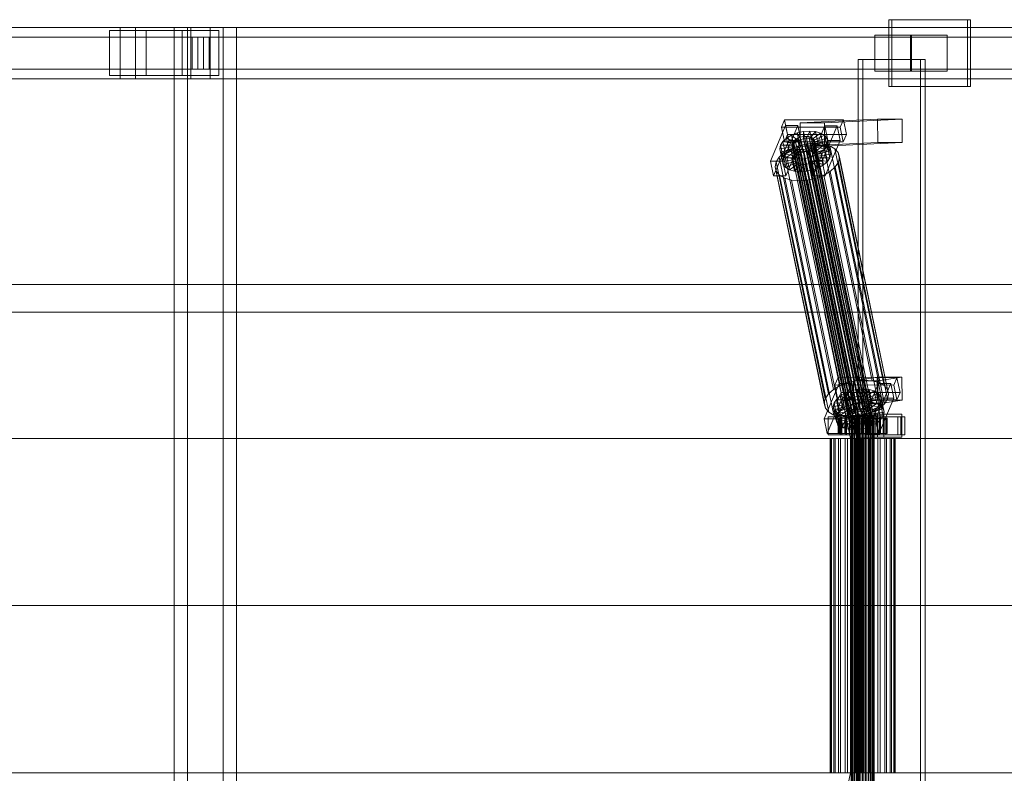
# Model space of a CAD drawing. Header units: millimetres. Extents: x -4738 to 65662, y -68080 to 6847.
# Tile 571 of 656: x 20407 to 21173, y -18130 to -17544. Entities that reach past the tile are written whole.
import ezdxf

# ---------------------------------------------------------------- set-up
doc = ezdxf.new("R2010")
doc.units = ezdxf.units.MM
doc.layers.add('superior_C02', color=7, linetype='Continuous', lineweight=0)

msp = doc.modelspace()

# ---------------------------------------------------------------- linework, layer by layer
at = {"layer": 'superior_C02'}
for p, q in [((21143.805, -17544), (21082.714, -17544)), ((21082.714, -17544), (21082.714, -17596)), ((21085.098, -17544), (21082.714, -17544)), ((21085.098, -17596), (21085.098, -17544)), ((21085.098, -17544), (21146.19, -17544)), ((21143.805, -17596), (21143.805, -17544)), ((21143.805, -17544), (21146.19, -17544)), ((21146.19, -17544), (21146.19, -17596)), ((20484.747, -17550), (19339.287, -17550)), ((19351.209, -17550), (20496.669, -17550)), ((20539.887, -17550), (19394.427, -17550)), ((19409.329, -17550), (20554.789, -17550)), ((20505.026, -17552.5), (20476.39, -17552.5)), ((20476.39, -17552.5), (20476.39, -17587.5)), ((20533.02, -17552.5), (20476.39, -17552.5)), ((20484.747, -17550), (20484.747, -17590)), ((20496.669, -17550), (20484.747, -17550)), ((21630.207, -17550), (20484.747, -17550)), ((20496.669, -17590), (20496.669, -17550)), ((20496.669, -17550), (21642.129, -17550)), ((20505.026, -17587.5), (20505.026, -17552.5)), ((20505.026, -17552.5), (20561.656, -17552.5)), ((20564.939, -17550), (20526.757, -17550)), ((20526.757, -17550), (20526.757, -18450)), ((20537.188, -17550), (20526.757, -17550)), ((20533.02, -17587.5), (20533.02, -17552.5)), ((20533.02, -17552.5), (20561.656, -17552.5)), ((20537.188, -18450), (20537.188, -17550)), ((20537.188, -17550), (20575.37, -17550)), ((20539.887, -17550), (20539.887, -17590)), ((20554.789, -17550), (20539.887, -17550)), ((21685.346, -17550), (20539.887, -17550)), ((20554.789, -17590), (20554.789, -17550)), ((20554.789, -17550), (21700.249, -17550)), ((20561.656, -17552.5), (20561.656, -17587.5)), ((20564.939, -18450), (20564.939, -17550)), ((20564.939, -17550), (20575.37, -17550)), ((20575.37, -17550), (20575.37, -18450)), ((20545.161, -17557.5), (19343.072, -17557.5)), ((19347.425, -17557.5), (20549.514, -17557.5)), ((20540.683, -17557.5), (20553.993, -17557.5)), ((20540.683, -17582.5), (20540.683, -17557.5)), ((21629.513, -17557.5), (20540.683, -17557.5)), ((20545.161, -17557.5), (20545.161, -17582.5)), ((20549.514, -17557.5), (20545.161, -17557.5)), ((20549.514, -17582.5), (20549.514, -17557.5)), ((20553.993, -17557.5), (20553.993, -17582.5)), ((20553.993, -17557.5), (21642.823, -17557.5)), ((21100.395, -17556), (21071.758, -17556)), ((21071.758, -17556), (21071.758, -17584)), ((21099.537, -17556), (21071.758, -17556)), ((21099.537, -17584), (21099.537, -17556)), ((21099.537, -17556), (21128.174, -17556)), ((21100.395, -17584), (21100.395, -17556)), ((21100.395, -17556), (21128.174, -17556)), ((21128.174, -17556), (21128.174, -17584)), ((21107.342, -17575), (21058.851, -17575)), ((21058.851, -17575), (21058.851, -18425)), ((21062.427, -17575), (21058.851, -17575)), ((21062.427, -18425), (21062.427, -17575)), ((21062.427, -17575), (21110.918, -17575)), ((21107.342, -18425), (21107.342, -17575)), ((21107.342, -17575), (21110.918, -17575)), ((21110.918, -17575), (21110.918, -18425)), ((19343.072, -17582.5), (20545.161, -17582.5)), ((19347.425, -17582.5), (20549.514, -17582.5)), ((20553.993, -17582.5), (20540.683, -17582.5)), ((20540.683, -17582.5), (21629.513, -17582.5)), ((20545.161, -17582.5), (20549.514, -17582.5)), ((20553.993, -17582.5), (21642.823, -17582.5)), ((21071.758, -17584), (21100.395, -17584)), ((21071.758, -17584), (21099.537, -17584)), ((21128.174, -17584), (21099.537, -17584)), ((21128.174, -17584), (21100.395, -17584)), ((19339.287, -17590), (20484.747, -17590)), ((19351.209, -17590), (20496.669, -17590)), ((19394.427, -17590), (20539.887, -17590)), ((19409.329, -17590), (20554.789, -17590)), ((20476.39, -17587.5), (20505.026, -17587.5)), ((20533.02, -17587.5), (20476.39, -17587.5)), ((20484.747, -17590), (20496.669, -17590)), ((20484.747, -17590), (21630.207, -17590)), ((20496.669, -17590), (21642.129, -17590)), ((20561.656, -17587.5), (20505.026, -17587.5)), ((20561.656, -17587.5), (20533.02, -17587.5)), ((20539.887, -17590), (20554.789, -17590)), ((20539.887, -17590), (21685.346, -17590)), ((20554.789, -17590), (21700.249, -17590)), ((21082.714, -17596), (21143.805, -17596)), ((21082.714, -17596), (21085.098, -17596)), ((21146.19, -17596), (21085.098, -17596)), ((21146.19, -17596), (21143.805, -17596)), ((21001.573, -17621.857), (20999.125, -17627.592)), ((21003.953, -17633.325), (21001.573, -17621.857)), ((21001.573, -17621.857), (21047.391, -17621.914)), ((21074.033, -17621.488), (21013.64, -17624.356)), ((21032.731, -17624.356), (21093.124, -17621.488)), ((21044.943, -17627.65), (21047.391, -17621.914)), ((21047.391, -17621.914), (21049.771, -17633.382)), ((21074.109, -17639.486), (21074.033, -17621.488)), ((21074.033, -17621.488), (21093.124, -17621.488)), ((21093.124, -17621.488), (21093.2, -17639.486)), ((21002.478, -17626.449), (20990.727, -17653.98)), ((21044.943, -17627.65), (20999.125, -17627.592)), ((20999.125, -17627.592), (21001.505, -17639.061)), ((21000.273, -17653.992), (21012.023, -17626.461)), ((21004.858, -17637.917), (21002.478, -17626.449)), ((21002.478, -17626.449), (21012.023, -17626.461)), ((21011.533, -17632.183), (21016.372, -17631.1)), ((21012.023, -17626.461), (21014.404, -17637.929)), ((21032.731, -17624.356), (21013.64, -17624.356)), ((21013.64, -17624.356), (21013.716, -17642.354)), ((21016.372, -17631.1), (21021.225, -17630.735)), ((21016.372, -17631.1), (21016.478, -17636.643)), ((21018.412, -17640.93), (21016.372, -17631.1)), ((21021.225, -17630.735), (21018.777, -17636.47)), ((21025.76, -17631.112), (21020.925, -17636.649)), ((21023.265, -17640.564), (21021.225, -17630.735)), ((21021.225, -17630.735), (21025.76, -17631.112)), ((21033.023, -17626.487), (21021.273, -17654.019)), ((21027.8, -17640.942), (21025.76, -17631.112)), ((21025.76, -17631.112), (21029.67, -17632.206)), ((21030.818, -17654.031), (21042.569, -17626.499)), ((21032.807, -17642.354), (21032.731, -17624.356)), ((21035.404, -17637.955), (21033.023, -17626.487)), ((21033.023, -17626.487), (21042.569, -17626.499)), ((21042.569, -17626.499), (21044.949, -17637.967)), ((21047.323, -17639.118), (21044.943, -17627.65)), ((20993.108, -17665.449), (21004.858, -17637.917)), ((20998.437, -17641.61), (21000.259, -17638.79)), ((21000.259, -17638.79), (21003.192, -17636.164)), ((21000.259, -17638.79), (21008.845, -17640.286)), ((21002.299, -17648.62), (21000.259, -17638.79)), ((21001.505, -17639.061), (21003.953, -17633.325)), ((21001.505, -17639.061), (21047.323, -17639.118)), ((21014.404, -17637.929), (21002.653, -17665.461)), ((21003.192, -17636.164), (21007.038, -17633.91)), ((21003.192, -17636.164), (21010.235, -17639.042)), ((21005.233, -17645.994), (21003.192, -17636.164)), ((21049.771, -17633.382), (21003.953, -17633.325)), ((21014.404, -17637.929), (21004.858, -17637.917)), ((21007.038, -17633.91), (21011.533, -17632.183)), ((21007.038, -17633.91), (21012.056, -17637.975)), ((21009.078, -17643.74), (21007.038, -17633.91)), ((21007.642, -17639.983), (21008.505, -17638.648)), ((21008.505, -17638.648), (21009.895, -17637.404)), ((21052.881, -17852.446), (21008.505, -17638.648)), ((21010.235, -17639.042), (21008.845, -17640.286)), ((21009.895, -17637.404), (21011.716, -17636.336)), ((21054.27, -17851.202), (21009.895, -17637.404)), ((21012.056, -17637.975), (21010.235, -17639.042)), ((21010.235, -17639.042), (21012.275, -17648.872)), ((21011.533, -17632.183), (21014.186, -17637.157)), ((21013.573, -17642.013), (21011.533, -17632.183)), ((21011.716, -17636.336), (21013.846, -17635.518)), ((21056.092, -17850.135), (21011.716, -17636.336)), ((21014.186, -17637.157), (21012.056, -17637.975)), ((21012.056, -17637.975), (21014.097, -17647.804)), ((21013.846, -17635.518), (21016.138, -17635.005)), ((21058.221, -17849.317), (21013.846, -17635.518)), ((21016.478, -17636.643), (21014.186, -17637.157)), ((21014.186, -17637.157), (21016.226, -17646.986)), ((21016.138, -17635.005), (21018.436, -17634.832)), ((21060.513, -17848.804), (21016.138, -17635.005)), ((21018.777, -17636.47), (21016.478, -17636.643)), ((21016.478, -17636.643), (21018.518, -17646.473)), ((21018.436, -17634.832), (21020.585, -17635.011)), ((21062.812, -17848.631), (21018.436, -17634.832)), ((21018.777, -17636.47), (21020.817, -17646.3)), ((21020.925, -17636.649), (21018.777, -17636.47)), ((21020.585, -17635.011), (21022.437, -17635.529)), ((21064.96, -17848.809), (21020.585, -17635.011)), ((21020.925, -17636.649), (21022.965, -17646.479)), ((21022.777, -17637.167), (21020.925, -17636.649)), ((21022.437, -17635.529), (21023.866, -17636.352)), ((21066.812, -17849.328), (21022.437, -17635.529)), ((21029.67, -17632.206), (21022.777, -17637.167)), ((21022.777, -17637.167), (21024.817, -17646.997)), ((21024.206, -17637.99), (21022.777, -17637.167)), ((21023.653, -17665.487), (21035.404, -17637.955)), ((21023.866, -17636.352), (21024.775, -17637.422)), ((21068.241, -17850.15), (21023.866, -17636.352)), ((21032.687, -17633.943), (21024.206, -17637.99)), ((21024.206, -17637.99), (21026.246, -17647.82)), ((21025.115, -17639.061), (21024.206, -17637.99)), ((21024.775, -17637.422), (21025.102, -17638.668)), ((21069.15, -17851.221), (21024.775, -17637.422)), ((21025.102, -17638.668), (21024.824, -17640.005)), ((21069.477, -17852.467), (21025.102, -17638.668)), ((21034.606, -17636.203), (21025.115, -17639.061)), ((21025.115, -17639.061), (21027.155, -17648.891)), ((21025.442, -17640.307), (21025.115, -17639.061)), ((21035.296, -17638.834), (21025.442, -17640.307)), ((21031.71, -17642.036), (21029.67, -17632.206)), ((21029.67, -17632.206), (21032.687, -17633.943)), ((21034.727, -17643.772), (21032.687, -17633.943)), ((21032.687, -17633.943), (21034.606, -17636.203)), ((21044.949, -17637.967), (21033.199, -17665.499)), ((21036.646, -17646.033), (21034.606, -17636.203)), ((21034.606, -17636.203), (21035.296, -17638.834)), ((21035.296, -17638.834), (21034.71, -17641.655)), ((21037.336, -17648.664), (21035.296, -17638.834)), ((21044.949, -17637.967), (21035.404, -17637.955)), ((21049.771, -17633.382), (21047.323, -17639.118)), ((20997.851, -17644.431), (20998.437, -17641.61)), ((20997.851, -17644.431), (21007.705, -17642.958)), ((20998.541, -17647.062), (20997.851, -17644.431)), ((20999.891, -17654.261), (20997.851, -17644.431)), ((20998.437, -17641.61), (21007.982, -17641.622)), ((21000.477, -17651.44), (20998.437, -17641.61)), ((20998.541, -17647.062), (21008.032, -17644.204)), ((21000.46, -17649.322), (21008.941, -17645.275)), ((21001.405, -17647.428), (21006.546, -17644.416)), ((21005.233, -17645.994), (21002.299, -17648.62)), ((21003.477, -17651.059), (21010.37, -17646.098)), ((21009.078, -17643.74), (21005.233, -17645.994)), ((21012.275, -17648.872), (21005.233, -17645.994)), ((21006.546, -17644.416), (21012.556, -17642.107)), ((21044.801, -17828.725), (21006.546, -17644.416)), ((21007.365, -17641.32), (21007.642, -17639.983)), ((21007.692, -17642.566), (21007.365, -17641.32)), ((21051.74, -17855.119), (21007.365, -17641.32)), ((21007.386, -17652.153), (21012.222, -17646.616)), ((21052.018, -17853.782), (21007.642, -17639.983)), ((21008.601, -17643.637), (21007.692, -17642.566)), ((21052.067, -17856.365), (21007.692, -17642.566)), ((21007.982, -17641.622), (21007.705, -17642.958)), ((21007.705, -17642.958), (21008.032, -17644.204)), ((21007.705, -17642.958), (21009.745, -17652.788)), ((21008.845, -17640.286), (21007.982, -17641.622)), ((21007.982, -17641.622), (21010.023, -17651.452)), ((21008.032, -17644.204), (21008.941, -17645.275)), ((21008.032, -17644.204), (21010.072, -17654.034)), ((21010.03, -17644.459), (21008.601, -17643.637)), ((21052.976, -17857.435), (21008.601, -17643.637)), ((21008.845, -17640.286), (21010.886, -17650.116)), ((21008.941, -17645.275), (21010.37, -17646.098)), ((21008.941, -17645.275), (21010.981, -17655.105)), ((21013.573, -17642.013), (21009.078, -17643.74)), ((21014.097, -17647.804), (21009.078, -17643.74)), ((21011.882, -17644.978), (21010.03, -17644.459)), ((21054.405, -17858.258), (21010.03, -17644.459)), ((21010.37, -17646.098), (21012.222, -17646.616)), ((21010.37, -17646.098), (21012.41, -17655.927)), ((21014.03, -17645.156), (21011.882, -17644.978)), ((21056.257, -17858.776), (21011.882, -17644.978)), ((21011.922, -17652.53), (21014.37, -17646.795)), ((21012.222, -17646.616), (21014.37, -17646.795)), ((21012.222, -17646.616), (21014.262, -17656.446)), ((21012.556, -17642.107), (21019.025, -17640.659)), ((21050.811, -17826.416), (21012.556, -17642.107)), ((21018.412, -17640.93), (21013.573, -17642.013)), ((21016.226, -17646.986), (21013.573, -17642.013)), ((21074.109, -17639.486), (21013.716, -17642.354)), ((21013.716, -17642.354), (21032.807, -17642.354)), ((21016.329, -17644.983), (21014.03, -17645.156)), ((21058.405, -17858.955), (21014.03, -17645.156)), ((21014.37, -17646.795), (21016.669, -17646.622)), ((21014.37, -17646.795), (21016.41, -17656.624)), ((21016.226, -17646.986), (21018.518, -17646.473)), ((21018.621, -17644.47), (21016.329, -17644.983)), ((21060.704, -17858.782), (21016.329, -17644.983)), ((21016.669, -17646.622), (21018.961, -17646.108)), ((21016.775, -17652.165), (21016.669, -17646.622)), ((21016.669, -17646.622), (21018.709, -17656.451)), ((21023.265, -17640.564), (21018.412, -17640.93)), ((21018.518, -17646.473), (21018.412, -17640.93)), ((21018.518, -17646.473), (21020.817, -17646.3)), ((21020.75, -17643.652), (21018.621, -17644.47)), ((21062.996, -17858.269), (21018.621, -17644.47)), ((21018.961, -17646.108), (21021.09, -17645.29)), ((21021.613, -17651.082), (21018.961, -17646.108)), ((21018.961, -17646.108), (21021.001, -17655.938)), ((21019.025, -17640.659), (21025.512, -17640.17)), ((21057.279, -17824.968), (21019.025, -17640.659)), ((21022.572, -17642.585), (21020.75, -17643.652)), ((21065.126, -17857.451), (21020.75, -17643.652)), ((21020.817, -17646.3), (21023.265, -17640.564)), ((21020.817, -17646.3), (21022.965, -17646.479)), ((21021.09, -17645.29), (21022.912, -17644.223)), ((21026.109, -17649.355), (21021.09, -17645.29)), ((21021.09, -17645.29), (21023.13, -17655.12)), ((21023.961, -17641.341), (21022.572, -17642.585)), ((21066.947, -17856.383), (21022.572, -17642.585)), ((21022.912, -17644.223), (21024.301, -17642.979)), ((21029.954, -17647.101), (21022.912, -17644.223)), ((21022.912, -17644.223), (21024.952, -17654.053)), ((21022.965, -17646.479), (21027.8, -17640.942)), ((21022.965, -17646.479), (21024.817, -17646.997)), ((21027.8, -17640.942), (21023.265, -17640.564)), ((21024.824, -17640.005), (21023.961, -17641.341)), ((21068.337, -17855.139), (21023.961, -17641.341)), ((21024.301, -17642.979), (21025.164, -17641.643)), ((21032.888, -17644.475), (21024.301, -17642.979)), ((21024.301, -17642.979), (21026.342, -17652.809)), ((21024.817, -17646.997), (21031.71, -17642.036)), ((21024.824, -17640.005), (21069.2, -17853.804)), ((21025.164, -17641.643), (21025.442, -17640.307)), ((21025.164, -17641.643), (21034.71, -17641.655)), ((21027.204, -17651.473), (21025.164, -17641.643)), ((21025.442, -17640.307), (21027.482, -17650.137)), ((21025.512, -17640.17), (21031.575, -17640.674)), ((21063.766, -17824.479), (21025.512, -17640.17)), ((21026.246, -17647.82), (21034.727, -17643.772)), ((21027.155, -17648.891), (21036.646, -17646.033)), ((21031.71, -17642.036), (21027.8, -17640.942)), ((21032.888, -17644.475), (21029.954, -17647.101)), ((21031.575, -17640.674), (21036.801, -17642.137)), ((21069.83, -17824.984), (21031.575, -17640.674)), ((21034.727, -17643.772), (21031.71, -17642.036)), ((21093.2, -17639.486), (21032.807, -17642.354)), ((21034.71, -17641.655), (21032.888, -17644.475)), ((21034.928, -17654.305), (21032.888, -17644.475)), ((21034.71, -17641.655), (21036.75, -17651.485)), ((21036.646, -17646.033), (21034.727, -17643.772)), ((21037.336, -17648.664), (21036.646, -17646.033)), ((21036.801, -17642.137), (21040.835, -17644.459)), ((21075.056, -17826.446), (21036.801, -17642.137)), ((21040.835, -17644.459), (21043.4, -17647.481)), ((21079.089, -17828.768), (21040.835, -17644.459)), ((21093.2, -17639.486), (21074.109, -17639.486)), ((21000.273, -17653.992), (20990.727, -17653.98)), ((20990.727, -17653.98), (20993.108, -17665.449)), ((20995.048, -17654.709), (20997.484, -17650.939)), ((20997.484, -17650.939), (21001.405, -17647.428)), ((21035.738, -17835.248), (20997.484, -17650.939)), ((21000.46, -17649.322), (20998.541, -17647.062)), ((21000.581, -17656.892), (20998.541, -17647.062)), ((21000.477, -17651.44), (20999.891, -17654.261)), ((21009.745, -17652.788), (20999.891, -17654.261)), ((20999.891, -17654.261), (21000.581, -17656.892)), ((21002.653, -17665.461), (21000.273, -17653.992)), ((21003.477, -17651.059), (21000.46, -17649.322)), ((21002.5, -17659.152), (21000.46, -17649.322)), ((21002.299, -17648.62), (21000.477, -17651.44)), ((21010.023, -17651.452), (21000.477, -17651.44)), ((21010.072, -17654.034), (21000.581, -17656.892)), ((21039.66, -17831.737), (21001.405, -17647.428)), ((21010.886, -17650.116), (21002.299, -17648.62)), ((21007.386, -17652.153), (21003.477, -17651.059)), ((21005.517, -17660.889), (21003.477, -17651.059)), ((21011.922, -17652.53), (21007.386, -17652.153)), ((21009.427, -17661.983), (21007.386, -17652.153)), ((21009.745, -17652.788), (21010.023, -17651.452)), ((21010.072, -17654.034), (21009.745, -17652.788)), ((21010.023, -17651.452), (21010.886, -17650.116)), ((21010.981, -17655.105), (21010.072, -17654.034)), ((21010.886, -17650.116), (21012.275, -17648.872)), ((21016.775, -17652.165), (21011.922, -17652.53)), ((21013.962, -17662.36), (21011.922, -17652.53)), ((21012.275, -17648.872), (21014.097, -17647.804)), ((21014.097, -17647.804), (21016.226, -17646.986)), ((21021.613, -17651.082), (21016.775, -17652.165)), ((21018.815, -17661.995), (21016.775, -17652.165)), ((21030.818, -17654.031), (21021.273, -17654.019)), ((21021.273, -17654.019), (21023.653, -17665.487)), ((21026.109, -17649.355), (21021.613, -17651.082)), ((21023.654, -17660.912), (21021.613, -17651.082)), ((21024.952, -17654.053), (21023.13, -17655.12)), ((21024.817, -17646.997), (21026.246, -17647.82)), ((21026.342, -17652.809), (21024.952, -17654.053)), ((21024.952, -17654.053), (21031.995, -17656.931)), ((21029.954, -17647.101), (21026.109, -17649.355)), ((21028.149, -17659.184), (21026.109, -17649.355)), ((21026.246, -17647.82), (21027.155, -17648.891)), ((21027.204, -17651.473), (21026.342, -17652.809)), ((21026.342, -17652.809), (21034.928, -17654.305)), ((21027.155, -17648.891), (21027.482, -17650.137)), ((21027.482, -17650.137), (21027.204, -17651.473)), ((21036.75, -17651.485), (21027.204, -17651.473)), ((21027.482, -17650.137), (21037.336, -17648.664)), ((21031.995, -17656.931), (21029.954, -17647.101)), ((21033.199, -17665.499), (21030.818, -17654.031)), ((21031.995, -17656.931), (21034.928, -17654.305)), ((21034.928, -17654.305), (21036.75, -17651.485)), ((21036.75, -17651.485), (21037.336, -17648.664)), ((21043.4, -17647.481), (21044.322, -17650.998)), ((21081.655, -17831.79), (21043.4, -17647.481)), ((21044.322, -17650.998), (21043.539, -17654.769)), ((21082.577, -17835.307), (21044.322, -17650.998)), ((20994.265, -17658.48), (20995.048, -17654.709)), ((20995.187, -17661.997), (20994.265, -17658.48)), ((21032.52, -17842.789), (20994.265, -17658.48)), ((21033.303, -17839.018), (20995.048, -17654.709)), ((20997.753, -17665.019), (20995.187, -17661.997)), ((21033.442, -17846.306), (20995.187, -17661.997)), ((21000.581, -17656.892), (21002.5, -17659.152)), ((21010.981, -17655.105), (21002.5, -17659.152)), ((21002.5, -17659.152), (21005.517, -17660.889)), ((21012.41, -17655.927), (21005.517, -17660.889)), ((21005.517, -17660.889), (21009.427, -17661.983)), ((21014.262, -17656.446), (21009.427, -17661.983)), ((21009.427, -17661.983), (21013.962, -17662.36)), ((21012.41, -17655.927), (21010.981, -17655.105)), ((21014.262, -17656.446), (21012.41, -17655.927)), ((21016.41, -17656.624), (21013.962, -17662.36)), ((21013.962, -17662.36), (21018.815, -17661.995)), ((21016.41, -17656.624), (21014.262, -17656.446)), ((21018.709, -17656.451), (21016.41, -17656.624)), ((21021.001, -17655.938), (21018.709, -17656.451)), ((21018.709, -17656.451), (21018.815, -17661.995)), ((21018.815, -17661.995), (21023.654, -17660.912)), ((21023.13, -17655.12), (21021.001, -17655.938)), ((21021.001, -17655.938), (21023.654, -17660.912)), ((21023.13, -17655.12), (21028.149, -17659.184)), ((21023.654, -17660.912), (21028.149, -17659.184)), ((21028.149, -17659.184), (21031.995, -17656.931)), ((21037.182, -17662.05), (21032.041, -17665.062)), ((21041.104, -17658.539), (21037.182, -17662.05)), ((21075.437, -17846.359), (21037.182, -17662.05)), ((21043.539, -17654.769), (21041.104, -17658.539)), ((21079.358, -17842.848), (21041.104, -17658.539)), ((21043.539, -17654.769), (21081.794, -17839.078)), ((20993.108, -17665.449), (21002.653, -17665.461)), ((21001.786, -17667.341), (20997.753, -17665.019)), ((21036.007, -17849.328), (20997.753, -17665.019)), ((21007.012, -17668.803), (21001.786, -17667.341)), ((21040.041, -17851.65), (21001.786, -17667.341)), ((21013.076, -17669.308), (21007.012, -17668.803)), ((21045.267, -17853.113), (21007.012, -17668.803)), ((21019.563, -17668.819), (21013.076, -17669.308)), ((21051.33, -17853.617), (21013.076, -17669.308)), ((21026.031, -17667.371), (21019.563, -17668.819)), ((21057.817, -17853.128), (21019.563, -17668.819)), ((21023.653, -17665.487), (21033.199, -17665.499)), ((21032.041, -17665.062), (21026.031, -17667.371)), ((21064.286, -17851.68), (21026.031, -17667.371)), ((21070.296, -17849.371), (21032.041, -17665.062)), ((15575.415, -17750), (24634.01, -17750)), ((24635.508, -17750), (15576.913, -17750)), ((20096.643, -17771.702), (21032.6, -17771.702)), ((21034.379, -17771.702), (20098.422, -17771.702)), ((21032.6, -17771.702), (21053.003, -17870)), ((21032.6, -17771.702), (21034.379, -17771.702)), ((21032.6, -17771.702), (21968.557, -17771.702)), ((21054.781, -17870), (21034.379, -17771.702)), ((21970.336, -17771.702), (21034.379, -17771.702)), ((21043.228, -17822.549), (21040.78, -17828.285)), ((21045.608, -17834.017), (21043.228, -17822.549)), ((21043.228, -17822.549), (21089.046, -17822.606)), ((21073.719, -17822.189), (21055.21, -17825.057)), ((21073.966, -17840.17), (21073.719, -17822.189)), ((21073.719, -17822.189), (21092.81, -17822.189)), ((21074.301, -17825.057), (21092.81, -17822.189)), ((21086.598, -17828.342), (21089.046, -17822.606)), ((21089.046, -17822.606), (21091.426, -17834.074)), ((21092.81, -17822.189), (21093.057, -17840.17)), ((21044.133, -17827.141), (21032.382, -17854.673)), ((21044.801, -17828.725), (21039.66, -17831.737)), ((21086.598, -17828.342), (21040.78, -17828.285)), ((21040.78, -17828.285), (21043.16, -17839.753)), ((21041.928, -17854.685), (21053.678, -17827.153)), ((21046.513, -17838.609), (21044.133, -17827.141)), ((21044.133, -17827.141), (21053.678, -17827.153)), ((21050.811, -17826.416), (21044.801, -17828.725)), ((21057.279, -17824.968), (21050.811, -17826.416)), ((21053.678, -17827.153), (21056.059, -17838.621)), ((21074.301, -17825.057), (21055.21, -17825.057)), ((21055.21, -17825.057), (21055.458, -17843.038)), ((21063.766, -17824.479), (21057.279, -17824.968)), ((21074.679, -17827.179), (21062.928, -17854.711)), ((21069.83, -17824.984), (21063.766, -17824.479)), ((21075.056, -17826.446), (21069.83, -17824.984)), ((21072.473, -17854.723), (21084.224, -17827.191)), ((21074.548, -17843.038), (21074.301, -17825.057)), ((21077.059, -17838.647), (21074.679, -17827.179)), ((21074.679, -17827.179), (21084.224, -17827.191)), ((21079.089, -17828.768), (21075.056, -17826.446)), ((21081.655, -17831.79), (21079.089, -17828.768)), ((21084.224, -17827.191), (21086.604, -17838.659)), ((21088.978, -17839.81), (21086.598, -17828.342)), ((21035.738, -17835.248), (21033.303, -17839.018)), ((21039.66, -17831.737), (21035.738, -17835.248)), ((21041.914, -17839.482), (21044.847, -17836.856)), ((21043.16, -17839.753), (21045.608, -17834.017)), ((21044.847, -17836.856), (21048.693, -17834.603)), ((21044.847, -17836.856), (21051.89, -17839.734)), ((21046.888, -17846.686), (21044.847, -17836.856)), ((21091.426, -17834.074), (21045.608, -17834.017)), ((21048.693, -17834.603), (21053.188, -17832.875)), ((21048.693, -17834.603), (21053.712, -17838.667)), ((21050.733, -17844.433), (21048.693, -17834.603)), ((21053.188, -17832.875), (21058.027, -17831.792)), ((21053.188, -17832.875), (21055.841, -17837.849)), ((21055.229, -17842.705), (21053.188, -17832.875)), ((21055.841, -17837.849), (21053.712, -17838.667)), ((21058.133, -17837.336), (21055.841, -17837.849)), ((21055.841, -17837.849), (21057.881, -17847.679)), ((21058.027, -17831.792), (21062.88, -17831.427)), ((21058.027, -17831.792), (21058.133, -17837.336)), ((21060.067, -17841.622), (21058.027, -17831.792)), ((21060.432, -17837.163), (21058.133, -17837.336)), ((21058.133, -17837.336), (21060.173, -17847.165)), ((21062.88, -17831.427), (21060.432, -17837.163)), ((21060.432, -17837.163), (21062.472, -17846.992)), ((21062.58, -17837.341), (21060.432, -17837.163)), ((21067.415, -17831.804), (21062.58, -17837.341)), ((21062.58, -17837.341), (21064.62, -17847.171)), ((21064.432, -17837.86), (21062.58, -17837.341)), ((21064.92, -17841.257), (21062.88, -17831.427)), ((21062.88, -17831.427), (21067.415, -17831.804)), ((21071.325, -17832.898), (21064.432, -17837.86)), ((21064.432, -17837.86), (21066.472, -17847.689)), ((21065.861, -17838.682), (21064.432, -17837.86)), ((21074.342, -17834.635), (21065.861, -17838.682)), ((21076.261, -17836.895), (21066.77, -17839.753)), ((21069.456, -17841.634), (21067.415, -17831.804)), ((21067.415, -17831.804), (21071.325, -17832.898)), ((21073.365, -17842.728), (21071.325, -17832.898)), ((21071.325, -17832.898), (21074.342, -17834.635)), ((21076.382, -17844.465), (21074.342, -17834.635)), ((21074.342, -17834.635), (21076.261, -17836.895)), ((21078.301, -17846.725), (21076.261, -17836.895)), ((21076.261, -17836.895), (21076.951, -17839.526)), ((21082.577, -17835.307), (21081.655, -17831.79)), ((21081.794, -17839.078), (21082.577, -17835.307)), ((21091.426, -17834.074), (21088.978, -17839.81)), ((21033.303, -17839.018), (21032.52, -17842.789)), ((21032.52, -17842.789), (21033.442, -17846.306)), ((21034.763, -17866.141), (21046.513, -17838.609)), ((21039.506, -17845.123), (21040.092, -17842.302)), ((21039.506, -17845.123), (21049.36, -17843.65)), ((21040.196, -17847.754), (21039.506, -17845.123)), ((21041.546, -17854.953), (21039.506, -17845.123)), ((21040.092, -17842.302), (21041.914, -17839.482)), ((21040.092, -17842.302), (21049.637, -17842.314)), ((21042.132, -17852.132), (21040.092, -17842.302)), ((21040.196, -17847.754), (21049.687, -17844.897)), ((21041.914, -17839.482), (21050.5, -17840.978)), ((21043.954, -17849.312), (21041.914, -17839.482)), ((21042.115, -17850.015), (21050.596, -17845.967)), ((21043.16, -17839.753), (21088.978, -17839.81)), ((21056.059, -17838.621), (21044.308, -17866.153)), ((21056.059, -17838.621), (21046.513, -17838.609)), ((21050.733, -17844.433), (21046.888, -17846.686)), ((21049.637, -17842.314), (21049.36, -17843.65)), ((21049.36, -17843.65), (21049.687, -17844.897)), ((21049.36, -17843.65), (21051.4, -17853.48)), ((21050.5, -17840.978), (21049.637, -17842.314)), ((21049.637, -17842.314), (21051.678, -17852.144)), ((21049.687, -17844.897), (21050.596, -17845.967)), ((21049.687, -17844.897), (21051.727, -17854.726)), ((21051.89, -17839.734), (21050.5, -17840.978)), ((21050.5, -17840.978), (21052.541, -17850.808)), ((21050.596, -17845.967), (21052.025, -17846.79)), ((21050.596, -17845.967), (21052.636, -17855.797)), ((21055.229, -17842.705), (21050.733, -17844.433)), ((21055.752, -17848.497), (21050.733, -17844.433)), ((21053.712, -17838.667), (21051.89, -17839.734)), ((21051.89, -17839.734), (21053.93, -17849.564)), ((21053.712, -17838.667), (21055.752, -17848.497)), ((21060.067, -17841.622), (21055.229, -17842.705)), ((21057.881, -17847.679), (21055.229, -17842.705)), ((21073.966, -17840.17), (21055.458, -17843.038)), ((21055.458, -17843.038), (21074.548, -17843.038)), ((21064.92, -17841.257), (21060.067, -17841.622)), ((21060.173, -17847.165), (21060.067, -17841.622)), ((21060.616, -17846.801), (21062.745, -17845.983)), ((21062.472, -17846.992), (21064.92, -17841.257)), ((21062.745, -17845.983), (21064.567, -17844.915)), ((21067.764, -17850.047), (21062.745, -17845.983)), ((21062.745, -17845.983), (21064.785, -17855.812)), ((21064.567, -17844.915), (21065.956, -17843.671)), ((21071.609, -17847.793), (21064.567, -17844.915)), ((21064.567, -17844.915), (21066.607, -17854.745)), ((21064.62, -17847.171), (21069.456, -17841.634)), ((21069.456, -17841.634), (21064.92, -17841.257)), ((21065.308, -17866.179), (21077.059, -17838.647)), ((21065.861, -17838.682), (21067.901, -17848.512)), ((21066.77, -17839.753), (21065.861, -17838.682)), ((21065.956, -17843.671), (21066.819, -17842.335)), ((21074.543, -17845.167), (21065.956, -17843.671)), ((21065.956, -17843.671), (21067.997, -17853.501)), ((21066.472, -17847.689), (21073.365, -17842.728)), ((21066.77, -17839.753), (21068.81, -17849.583)), ((21067.097, -17840.999), (21066.77, -17839.753)), ((21066.819, -17842.335), (21067.097, -17840.999)), ((21066.819, -17842.335), (21076.365, -17842.347)), ((21068.86, -17852.165), (21066.819, -17842.335)), ((21076.951, -17839.526), (21067.097, -17840.999)), ((21067.097, -17840.999), (21069.137, -17850.829)), ((21067.901, -17848.512), (21076.382, -17844.465)), ((21073.365, -17842.728), (21069.456, -17841.634)), ((21074.543, -17845.167), (21071.609, -17847.793)), ((21076.382, -17844.465), (21073.365, -17842.728)), ((21093.057, -17840.17), (21073.966, -17840.17)), ((21076.365, -17842.347), (21074.543, -17845.167)), ((21076.583, -17854.997), (21074.543, -17845.167)), ((21093.057, -17840.17), (21074.548, -17843.038)), ((21086.604, -17838.659), (21074.854, -17866.191)), ((21075.437, -17846.359), (21079.358, -17842.848)), ((21076.951, -17839.526), (21076.365, -17842.347)), ((21076.365, -17842.347), (21078.405, -17852.177)), ((21078.301, -17846.725), (21076.382, -17844.465)), ((21078.991, -17849.356), (21076.951, -17839.526)), ((21086.604, -17838.659), (21077.059, -17838.647)), ((21079.358, -17842.848), (21081.794, -17839.078)), ((21033.442, -17846.306), (21036.007, -17849.328)), ((21044.997, -17853), (21035.451, -17853)), ((21035.451, -17853), (21035.451, -17867)), ((21049.758, -17853), (21035.451, -17853)), ((21036.007, -17849.328), (21040.041, -17851.65)), ((21040.041, -17851.65), (21045.267, -17853.113)), ((21042.115, -17850.015), (21040.196, -17847.754)), ((21042.236, -17857.584), (21040.196, -17847.754)), ((21042.132, -17852.132), (21041.546, -17854.953)), ((21051.4, -17853.48), (21041.546, -17854.953)), ((21045.132, -17851.751), (21042.115, -17850.015)), ((21044.155, -17859.844), (21042.115, -17850.015)), ((21043.954, -17849.312), (21042.132, -17852.132)), ((21051.678, -17852.144), (21042.132, -17852.132)), ((21046.888, -17846.686), (21043.954, -17849.312)), ((21052.541, -17850.808), (21043.954, -17849.312)), ((21044.997, -17867), (21044.997, -17853)), ((21044.997, -17853), (21059.303, -17853)), ((21045.132, -17851.751), (21052.025, -17846.79)), ((21049.042, -17852.845), (21045.132, -17851.751)), ((21047.172, -17861.581), (21045.132, -17851.751)), ((21045.267, -17853.113), (21051.33, -17853.617)), ((21092.116, -17853), (21046.298, -17853)), ((21046.298, -17853), (21046.298, -17867)), ((21049.278, -17853), (21046.298, -17853)), ((21053.93, -17849.564), (21046.888, -17846.686)), ((21049.042, -17852.845), (21053.877, -17847.308)), ((21053.577, -17853.223), (21049.042, -17852.845)), ((21051.082, -17862.675), (21049.042, -17852.845)), ((21049.278, -17867), (21049.278, -17853)), ((21049.278, -17853), (21095.097, -17853)), ((21049.758, -17867), (21049.758, -17853)), ((21049.758, -17853), (21059.303, -17853)), ((21051.33, -17853.617), (21057.817, -17853.128)), ((21051.4, -17853.48), (21051.678, -17852.144)), ((21051.727, -17854.726), (21051.4, -17853.48)), ((21051.678, -17852.144), (21052.541, -17850.808)), ((21052.881, -17852.446), (21052.018, -17853.782)), ((21052.025, -17846.79), (21053.877, -17847.308)), ((21052.025, -17846.79), (21054.065, -17856.62)), ((21052.541, -17850.808), (21053.93, -17849.564)), ((21054.27, -17851.202), (21052.881, -17852.446)), ((21053.571, -17852), (21053.359, -17852)), ((21053.359, -17852), (21053.761, -17852)), ((21053.359, -18148), (21053.359, -17852)), ((21054.38, -17852), (21053.571, -17852)), ((21053.571, -18148), (21053.571, -17852)), ((21053.577, -17853.223), (21056.025, -17847.487)), ((21058.43, -17852.857), (21053.577, -17853.223)), ((21055.617, -17863.052), (21053.577, -17853.223)), ((21053.761, -17852), (21054.748, -17852)), ((21053.761, -18148), (21053.761, -17852)), ((21053.877, -17847.308), (21056.025, -17847.487)), ((21053.877, -17847.308), (21055.917, -17857.138)), ((21053.93, -17849.564), (21055.752, -17848.497)), ((21056.092, -17850.135), (21054.27, -17851.202)), ((21055.733, -17852), (21054.38, -17852)), ((21054.38, -18148), (21054.38, -17852)), ((21054.748, -17852), (21056.253, -17852)), ((21054.748, -18148), (21054.748, -17852)), ((21057.537, -17852), (21055.733, -17852)), ((21055.733, -18148), (21055.733, -17852)), ((21055.752, -17848.497), (21057.881, -17847.679)), ((21056.025, -17847.487), (21058.324, -17847.314)), ((21056.025, -17847.487), (21058.065, -17857.317)), ((21058.221, -17849.317), (21056.092, -17850.135)), ((21056.253, -17852), (21058.174, -17852)), ((21056.253, -18148), (21056.253, -17852)), ((21059.669, -17852), (21057.537, -17852)), ((21057.537, -18148), (21057.537, -17852)), ((21057.817, -17853.128), (21064.286, -17851.68)), ((21057.881, -17847.679), (21060.173, -17847.165)), ((21058.174, -17852), (21060.379, -17852)), ((21058.174, -18148), (21058.174, -17852)), ((21060.513, -17848.804), (21058.221, -17849.317)), ((21058.324, -17847.314), (21060.616, -17846.801)), ((21058.43, -17852.857), (21058.324, -17847.314)), ((21058.324, -17847.314), (21060.364, -17857.144)), ((21063.269, -17851.774), (21058.43, -17852.857)), ((21060.47, -17862.687), (21058.43, -17852.857)), ((21059.303, -17853), (21059.303, -17867)), ((21078.752, -17851), (21059.661, -17851)), ((21059.661, -17851), (21059.661, -17869)), ((21073.849, -17851), (21059.661, -17851)), ((21061.984, -17852), (21059.669, -17852)), ((21059.669, -18148), (21059.669, -17852)), ((21060.173, -17847.165), (21062.472, -17846.992)), ((21060.379, -17852), (21062.719, -17852)), ((21060.379, -18148), (21060.379, -17852)), ((21062.812, -17848.631), (21060.513, -17848.804)), ((21063.269, -17851.774), (21060.616, -17846.801)), ((21060.616, -17846.801), (21062.656, -17856.631)), ((21064.324, -17852), (21061.984, -17852)), ((21061.984, -18148), (21061.984, -17852)), ((21062.472, -17846.992), (21064.62, -17847.171)), ((21062.719, -17852), (21065.034, -17852)), ((21062.719, -18148), (21062.719, -17852)), ((21064.96, -17848.809), (21062.812, -17848.631)), ((21067.764, -17850.047), (21063.269, -17851.774)), ((21065.309, -17861.604), (21063.269, -17851.774)), ((21064.286, -17851.68), (21070.296, -17849.371)), ((21066.53, -17852), (21064.324, -17852)), ((21064.324, -18148), (21064.324, -17852)), ((21064.62, -17847.171), (21066.472, -17847.689)), ((21066.812, -17849.328), (21064.96, -17848.809)), ((21065.034, -17852), (21067.166, -17852)), ((21065.034, -18148), (21065.034, -17852)), ((21075.542, -17853), (21065.997, -17853)), ((21065.997, -17853), (21065.997, -17867)), ((21080.303, -17853), (21065.997, -17853)), ((21066.472, -17847.689), (21067.901, -17848.512)), ((21068.451, -17852), (21066.53, -17852)), ((21066.53, -18148), (21066.53, -17852)), ((21067.997, -17853.501), (21066.607, -17854.745)), ((21068.241, -17850.15), (21066.812, -17849.328)), ((21067.166, -17852), (21068.97, -17852)), ((21067.166, -18148), (21067.166, -17852)), ((21071.609, -17847.793), (21067.764, -17850.047)), ((21069.804, -17859.877), (21067.764, -17850.047)), ((21067.901, -17848.512), (21068.81, -17849.583)), ((21068.86, -17852.165), (21067.997, -17853.501)), ((21067.997, -17853.501), (21076.583, -17854.997)), ((21069.15, -17851.221), (21068.241, -17850.15)), ((21069.956, -17852), (21068.451, -17852)), ((21068.451, -18148), (21068.451, -17852)), ((21068.81, -17849.583), (21078.301, -17846.725)), ((21068.81, -17849.583), (21069.137, -17850.829)), ((21069.137, -17850.829), (21068.86, -17852.165)), ((21078.405, -17852.177), (21068.86, -17852.165)), ((21068.97, -17852), (21070.323, -17852)), ((21068.97, -18148), (21068.97, -17852)), ((21069.137, -17850.829), (21078.991, -17849.356)), ((21069.477, -17852.467), (21069.15, -17851.221)), ((21069.2, -17853.804), (21069.477, -17852.467)), ((21070.943, -17852), (21069.956, -17852)), ((21069.956, -18148), (21069.956, -17852)), ((21070.296, -17849.371), (21075.437, -17846.359)), ((21070.323, -17852), (21071.133, -17852)), ((21070.323, -18148), (21070.323, -17852)), ((21071.344, -17852), (21070.943, -17852)), ((21070.943, -17852), (21070.943, -18148)), ((21071.133, -17852), (21071.344, -17852)), ((21071.133, -18148), (21071.133, -17852)), ((21071.344, -18148), (21071.344, -17852)), ((21073.65, -17857.623), (21071.609, -17847.793)), ((21073.849, -17869), (21073.849, -17851)), ((21073.849, -17851), (21092.94, -17851)), ((21075.542, -17867), (21075.542, -17853)), ((21075.542, -17853), (21089.849, -17853)), ((21076.583, -17854.997), (21078.405, -17852.177)), ((21078.991, -17849.356), (21078.301, -17846.725)), ((21078.405, -17852.177), (21078.991, -17849.356)), ((21078.752, -17869), (21078.752, -17851)), ((21078.752, -17851), (21092.94, -17851)), ((21080.303, -17867), (21080.303, -17853)), ((21080.303, -17853), (21089.849, -17853)), ((21089.849, -17853), (21089.849, -17867)), ((21092.116, -17867), (21092.116, -17853)), ((21092.116, -17853), (21095.097, -17853)), ((21092.94, -17851), (21092.94, -17869)), ((21095.097, -17853), (21095.097, -17867)), ((21041.928, -17854.685), (21032.382, -17854.673)), ((21032.382, -17854.673), (21034.763, -17866.141)), ((21041.546, -17854.953), (21042.236, -17857.584)), ((21044.308, -17866.153), (21041.928, -17854.685)), ((21051.727, -17854.726), (21042.236, -17857.584)), ((21042.236, -17857.584), (21044.155, -17859.844)), ((21043.814, -17854), (21043.368, -17854)), ((21043.368, -17854), (21053.359, -17854)), ((21043.368, -17866), (21043.368, -17854)), ((21043.368, -17854), (21044.215, -17854)), ((21045.523, -17854), (21043.814, -17854)), ((21043.814, -17854), (21053.571, -17854)), ((21043.814, -17866), (21043.814, -17854)), ((21052.636, -17855.797), (21044.155, -17859.844)), ((21044.155, -17859.844), (21047.172, -17861.581)), ((21044.215, -17854), (21053.761, -17854)), ((21044.215, -17866), (21044.215, -17854)), ((21044.215, -17854), (21046.299, -17854)), ((21048.379, -17854), (21045.523, -17854)), ((21045.523, -17854), (21054.38, -17854)), ((21045.523, -17866), (21045.523, -17854)), ((21046.299, -17854), (21054.748, -17854)), ((21046.299, -17866), (21046.299, -17854)), ((21046.299, -17854), (21049.477, -17854)), ((21054.065, -17856.62), (21047.172, -17861.581)), ((21052.188, -17854), (21048.379, -17854)), ((21048.379, -17854), (21055.733, -17854)), ((21048.379, -17866), (21048.379, -17854)), ((21049.477, -17854), (21056.253, -17854)), ((21049.477, -17866), (21049.477, -17854)), ((21049.477, -17854), (21053.532, -17854)), ((21055.917, -17857.138), (21051.082, -17862.675)), ((21052.636, -17855.797), (21051.727, -17854.726)), ((21052.018, -17853.782), (21051.74, -17855.119)), ((21051.74, -17855.119), (21052.067, -17856.365)), ((21052.067, -17856.365), (21052.976, -17857.435)), ((21056.689, -17854), (21052.188, -17854)), ((21052.188, -17854), (21057.537, -17854)), ((21052.188, -17866), (21052.188, -17854)), ((21054.065, -17856.62), (21052.636, -17855.797)), ((21052.976, -17857.435), (21054.405, -17858.258)), ((21053.359, -17854), (21053.571, -17854)), ((21053.359, -17854), (21053.359, -17866)), ((21053.761, -17854), (21053.359, -17854)), ((21053.532, -17854), (21058.174, -17854)), ((21053.532, -17866), (21053.532, -17854)), ((21053.532, -17854), (21058.188, -17854)), ((21053.571, -17854), (21054.38, -17854)), ((21053.571, -17854), (21053.571, -17866)), ((21053.761, -17854), (21053.761, -17866)), ((21054.748, -17854), (21053.761, -17854)), ((21055.917, -17857.138), (21054.065, -17856.62)), ((21054.38, -17854), (21055.733, -17854)), ((21054.38, -17854), (21054.38, -17866)), ((21054.405, -17858.258), (21056.257, -17858.776)), ((21054.748, -17854), (21054.748, -17866)), ((21056.253, -17854), (21054.748, -17854)), ((21058.065, -17857.317), (21055.617, -17863.052)), ((21055.733, -17854), (21057.537, -17854)), ((21055.733, -17854), (21055.733, -17866)), ((21058.065, -17857.317), (21055.917, -17857.138)), ((21056.253, -17854), (21056.253, -17866)), ((21058.174, -17854), (21056.253, -17854)), ((21056.257, -17858.776), (21058.405, -17858.955)), ((21061.576, -17854), (21056.689, -17854)), ((21056.689, -17854), (21059.669, -17854)), ((21056.689, -17866), (21056.689, -17854)), ((21057.537, -17854), (21059.669, -17854)), ((21057.537, -17854), (21057.537, -17866)), ((21060.364, -17857.144), (21058.065, -17857.317)), ((21058.174, -17854), (21058.174, -17866)), ((21060.379, -17854), (21058.174, -17854)), ((21058.188, -17854), (21060.379, -17854)), ((21058.188, -17866), (21058.188, -17854)), ((21058.188, -17854), (21063.128, -17854)), ((21058.405, -17858.955), (21060.704, -17858.782)), ((21059.669, -17854), (21061.984, -17854)), ((21059.669, -17854), (21059.669, -17866)), ((21062.656, -17856.631), (21060.364, -17857.144)), ((21060.364, -17857.144), (21060.47, -17862.687)), ((21060.379, -17854), (21060.379, -17866)), ((21062.719, -17854), (21060.379, -17854)), ((21060.704, -17858.782), (21062.996, -17858.269)), ((21066.516, -17854), (21061.576, -17854)), ((21061.576, -17854), (21061.984, -17854)), ((21061.576, -17866), (21061.576, -17854)), ((21061.984, -17854), (21064.324, -17854)), ((21061.984, -17854), (21061.984, -17866)), ((21064.785, -17855.812), (21062.656, -17856.631)), ((21062.656, -17856.631), (21065.309, -17861.604)), ((21063.128, -17854), (21062.719, -17854)), ((21062.719, -17854), (21062.719, -17866)), ((21065.034, -17854), (21062.719, -17854)), ((21072.473, -17854.723), (21062.928, -17854.711)), ((21062.928, -17854.711), (21065.308, -17866.179)), ((21062.996, -17858.269), (21065.126, -17857.451)), ((21063.128, -17866), (21063.128, -17854)), ((21063.128, -17854), (21068.015, -17854)), ((21066.516, -17854), (21064.324, -17854)), ((21064.324, -17854), (21066.53, -17854)), ((21064.324, -17854), (21064.324, -17866)), ((21066.607, -17854.745), (21064.785, -17855.812)), ((21064.785, -17855.812), (21069.804, -17859.877)), ((21068.015, -17854), (21065.034, -17854)), ((21065.034, -17854), (21065.034, -17866)), ((21067.166, -17854), (21065.034, -17854)), ((21065.126, -17857.451), (21066.947, -17856.383)), ((21065.309, -17861.604), (21069.804, -17859.877)), ((21071.172, -17854), (21066.516, -17854)), ((21066.516, -17866), (21066.516, -17854)), ((21071.172, -17854), (21066.53, -17854)), ((21066.53, -17854), (21068.451, -17854)), ((21066.53, -17854), (21066.53, -17866)), ((21066.607, -17854.745), (21073.65, -17857.623)), ((21066.947, -17856.383), (21068.337, -17855.139)), ((21072.516, -17854), (21067.166, -17854)), ((21067.166, -17854), (21067.166, -17866)), ((21068.97, -17854), (21067.166, -17854)), ((21068.015, -17866), (21068.015, -17854)), ((21068.015, -17854), (21072.516, -17854)), ((21068.337, -17855.139), (21069.2, -17853.804)), ((21075.227, -17854), (21068.451, -17854)), ((21068.451, -17854), (21069.956, -17854)), ((21068.451, -17854), (21068.451, -17866)), ((21076.324, -17854), (21068.97, -17854)), ((21068.97, -17854), (21068.97, -17866)), ((21070.323, -17854), (21068.97, -17854)), ((21069.804, -17859.877), (21073.65, -17857.623)), ((21078.405, -17854), (21069.956, -17854)), ((21069.956, -17854), (21070.943, -17854)), ((21069.956, -17854), (21069.956, -17866)), ((21079.181, -17854), (21070.323, -17854)), ((21070.323, -17854), (21070.323, -17866)), ((21071.133, -17854), (21070.323, -17854)), ((21070.943, -17854), (21080.488, -17854)), ((21070.943, -17866), (21070.943, -17854)), ((21070.943, -17854), (21071.344, -17854)), ((21080.89, -17854), (21071.133, -17854)), ((21071.133, -17854), (21071.133, -17866)), ((21071.344, -17854), (21071.133, -17854)), ((21075.227, -17854), (21071.172, -17854)), ((21071.172, -17866), (21071.172, -17854)), ((21081.336, -17854), (21071.344, -17854)), ((21071.344, -17854), (21071.344, -17866)), ((21074.854, -17866.191), (21072.473, -17854.723)), ((21072.516, -17866), (21072.516, -17854)), ((21072.516, -17854), (21076.324, -17854)), ((21073.65, -17857.623), (21076.583, -17854.997)), ((21078.405, -17854), (21075.227, -17854)), ((21075.227, -17866), (21075.227, -17854)), ((21076.324, -17866), (21076.324, -17854)), ((21076.324, -17854), (21079.181, -17854)), ((21080.488, -17854), (21078.405, -17854)), ((21078.405, -17866), (21078.405, -17854)), ((21079.181, -17866), (21079.181, -17854)), ((21079.181, -17854), (21080.89, -17854)), ((21080.488, -17854), (21080.488, -17866)), ((21081.336, -17854), (21080.488, -17854)), ((21080.89, -17866), (21080.89, -17854)), ((21080.89, -17854), (21081.336, -17854)), ((21081.336, -17866), (21081.336, -17854)), ((21034.763, -17866.141), (21044.308, -17866.153)), ((21035.451, -17867), (21044.997, -17867)), ((21035.451, -17867), (21049.758, -17867)), ((21053.359, -17866), (21043.368, -17866)), ((21043.368, -17866), (21043.814, -17866)), ((21044.215, -17866), (21043.368, -17866)), ((21053.571, -17866), (21043.814, -17866)), ((21043.814, -17866), (21045.523, -17866)), ((21053.761, -17866), (21044.215, -17866)), ((21046.299, -17866), (21044.215, -17866)), ((21059.303, -17867), (21044.997, -17867)), ((21054.38, -17866), (21045.523, -17866)), ((21045.523, -17866), (21048.379, -17866)), ((21046.298, -17867), (21092.116, -17867)), ((21046.298, -17867), (21049.278, -17867)), ((21054.748, -17866), (21046.299, -17866)), ((21049.477, -17866), (21046.299, -17866)), ((21047.172, -17861.581), (21051.082, -17862.675)), ((21055.733, -17866), (21048.379, -17866)), ((21048.379, -17866), (21052.188, -17866)), ((21095.097, -17867), (21049.278, -17867)), ((21056.253, -17866), (21049.477, -17866)), ((21053.532, -17866), (21049.477, -17866)), ((21059.303, -17867), (21049.758, -17867)), ((21051.082, -17862.675), (21055.617, -17863.052)), ((21057.537, -17866), (21052.188, -17866)), ((21052.188, -17866), (21056.689, -17866)), ((21053.571, -17866), (21053.359, -17866)), ((21053.359, -17866), (21053.761, -17866)), ((21058.174, -17866), (21053.532, -17866)), ((21058.188, -17866), (21053.532, -17866)), ((21054.38, -17866), (21053.571, -17866)), ((21053.761, -17866), (21054.748, -17866)), ((21055.733, -17866), (21054.38, -17866)), ((21054.748, -17866), (21056.253, -17866)), ((21055.617, -17863.052), (21060.47, -17862.687)), ((21057.537, -17866), (21055.733, -17866)), ((21056.253, -17866), (21058.174, -17866)), ((21059.669, -17866), (21056.689, -17866)), ((21056.689, -17866), (21061.576, -17866)), ((21059.669, -17866), (21057.537, -17866)), ((21058.174, -17866), (21060.379, -17866)), ((21060.379, -17866), (21058.188, -17866)), ((21063.128, -17866), (21058.188, -17866)), ((21059.661, -17869), (21078.752, -17869)), ((21073.849, -17869), (21059.661, -17869)), ((21061.984, -17866), (21059.669, -17866)), ((21060.379, -17866), (21062.719, -17866)), ((21060.47, -17862.687), (21065.309, -17861.604)), ((21061.984, -17866), (21061.576, -17866)), ((21061.576, -17866), (21066.516, -17866)), ((21064.324, -17866), (21061.984, -17866)), ((21062.719, -17866), (21063.128, -17866)), ((21062.719, -17866), (21065.034, -17866)), ((21068.015, -17866), (21063.128, -17866)), ((21066.53, -17866), (21064.324, -17866)), ((21064.324, -17866), (21066.516, -17866)), ((21065.034, -17866), (21068.015, -17866)), ((21065.034, -17866), (21067.166, -17866)), ((21065.308, -17866.179), (21074.854, -17866.191)), ((21065.997, -17867), (21075.542, -17867)), ((21065.997, -17867), (21080.303, -17867)), ((21066.516, -17866), (21071.172, -17866)), ((21068.451, -17866), (21066.53, -17866)), ((21066.53, -17866), (21071.172, -17866)), ((21067.166, -17866), (21072.516, -17866)), ((21067.166, -17866), (21068.97, -17866)), ((21072.516, -17866), (21068.015, -17866)), ((21069.956, -17866), (21068.451, -17866)), ((21068.451, -17866), (21075.227, -17866)), ((21068.97, -17866), (21076.324, -17866)), ((21068.97, -17866), (21070.323, -17866)), ((21070.943, -17866), (21069.956, -17866)), ((21069.956, -17866), (21078.405, -17866)), ((21070.323, -17866), (21079.181, -17866)), ((21070.323, -17866), (21071.133, -17866)), ((21080.488, -17866), (21070.943, -17866)), ((21071.344, -17866), (21070.943, -17866)), ((21071.133, -17866), (21080.89, -17866)), ((21071.133, -17866), (21071.344, -17866)), ((21071.172, -17866), (21075.227, -17866)), ((21071.344, -17866), (21081.336, -17866)), ((21076.324, -17866), (21072.516, -17866)), ((21092.94, -17869), (21073.849, -17869)), ((21075.227, -17866), (21078.405, -17866)), ((21089.849, -17867), (21075.542, -17867)), ((21079.181, -17866), (21076.324, -17866)), ((21078.405, -17866), (21080.488, -17866)), ((21092.94, -17869), (21078.752, -17869)), ((21080.89, -17866), (21079.181, -17866)), ((21089.849, -17867), (21080.303, -17867)), ((21080.488, -17866), (21081.336, -17866)), ((21081.336, -17866), (21080.89, -17866)), ((21095.097, -17867), (21092.116, -17867)), ((20117.046, -17870), (21053.003, -17870)), ((21054.781, -17870), (20118.824, -17870)), ((21037.569, -17870), (21036.973, -17870)), ((21036.973, -17870), (21038.106, -17870)), ((21036.973, -18130), (21036.973, -17870)), ((21039.854, -17870), (21037.569, -17870)), ((21037.569, -18130), (21037.569, -17870)), ((21038.106, -17870), (21040.892, -17870)), ((21038.106, -18130), (21038.106, -17870)), ((21043.673, -17870), (21039.854, -17870)), ((21039.854, -18130), (21039.854, -17870)), ((21040.892, -17870), (21045.14, -17870)), ((21040.892, -18130), (21040.892, -17870)), ((21048.764, -17870), (21043.673, -17870)), ((21043.673, -18130), (21043.673, -17870)), ((21045.14, -17870), (21050.561, -17870)), ((21045.14, -18130), (21045.14, -17870)), ((21054.781, -17870), (21048.764, -17870)), ((21048.764, -18130), (21048.764, -17870)), ((21050.561, -17870), (21056.785, -17870)), ((21050.561, -18130), (21050.561, -17870)), ((21053.003, -17870), (21053.003, -18000)), ((21053.003, -17870), (21988.96, -17870)), ((21054.781, -18000), (21054.781, -17870)), ((21990.738, -17870), (21054.781, -17870)), ((21061.314, -17870), (21054.781, -17870)), ((21054.781, -18130), (21054.781, -17870)), ((21056.785, -17870), (21063.389, -17870)), ((21056.785, -18130), (21056.785, -17870)), ((21067.918, -17870), (21061.314, -17870)), ((21061.314, -18130), (21061.314, -17870)), ((21063.389, -17870), (21069.922, -17870)), ((21063.389, -18130), (21063.389, -17870)), ((21074.143, -17870), (21067.918, -17870)), ((21067.918, -18130), (21067.918, -17870)), ((21069.922, -17870), (21075.94, -17870)), ((21069.922, -18130), (21069.922, -17870)), ((21079.564, -17870), (21074.143, -17870)), ((21074.143, -18130), (21074.143, -17870)), ((21075.94, -17870), (21081.031, -17870)), ((21075.94, -18130), (21075.94, -17870)), ((21083.812, -17870), (21079.564, -17870)), ((21079.564, -18130), (21079.564, -17870)), ((21081.031, -17870), (21084.849, -17870)), ((21081.031, -18130), (21081.031, -17870)), ((21086.597, -17870), (21083.812, -17870)), ((21083.812, -18130), (21083.812, -17870)), ((21084.849, -17870), (21087.134, -17870)), ((21084.849, -18130), (21084.849, -17870)), ((21087.731, -17870), (21086.597, -17870)), ((21086.597, -17870), (21086.597, -18130)), ((21087.134, -17870), (21087.731, -17870)), ((21087.134, -18130), (21087.134, -17870)), ((21087.731, -18130), (21087.731, -17870)), ((20117.046, -18000), (21053.003, -18000)), ((21054.781, -18000), (20118.824, -18000)), ((21053.003, -18000), (21053.003, -18130)), ((21053.003, -18000), (21988.96, -18000)), ((21054.781, -18130), (21054.781, -18000)), ((21990.738, -18000), (21054.781, -18000)), ((20117.046, -18130), (21053.003, -18130)), ((21054.781, -18130), (20118.824, -18130)), ((21053.003, -18130), (21032.6, -18228.298)), ((21034.379, -18228.298), (21054.781, -18130)), ((21038.106, -18130), (21036.973, -18130)), ((21036.973, -18130), (21037.569, -18130)), ((21037.569, -18130), (21039.854, -18130)), ((21040.892, -18130), (21038.106, -18130)), ((21039.854, -18130), (21043.673, -18130)), ((21045.14, -18130), (21040.892, -18130)), ((21043.673, -18130), (21048.764, -18130)), ((21050.561, -18130), (21045.14, -18130)), ((21048.764, -18130), (21054.781, -18130)), ((21056.785, -18130), (21050.561, -18130)), ((21053.003, -18130), (21988.96, -18130)), ((21990.738, -18130), (21054.781, -18130)), ((21054.781, -18130), (21061.314, -18130)), ((21063.389, -18130), (21056.785, -18130)), ((21061.314, -18130), (21067.918, -18130)), ((21069.922, -18130), (21063.389, -18130)), ((21067.918, -18130), (21074.143, -18130)), ((21075.94, -18130), (21069.922, -18130)), ((21074.143, -18130), (21079.564, -18130)), ((21081.031, -18130), (21075.94, -18130)), ((21079.564, -18130), (21083.812, -18130)), ((21084.849, -18130), (21081.031, -18130)), ((21083.812, -18130), (21086.597, -18130)), ((21087.134, -18130), (21084.849, -18130)), ((21086.597, -18130), (21087.731, -18130)), ((21087.731, -18130), (21087.134, -18130))]:
    msp.add_line(p, q, dxfattribs=at)

doc.saveas('drawing.dxf')
